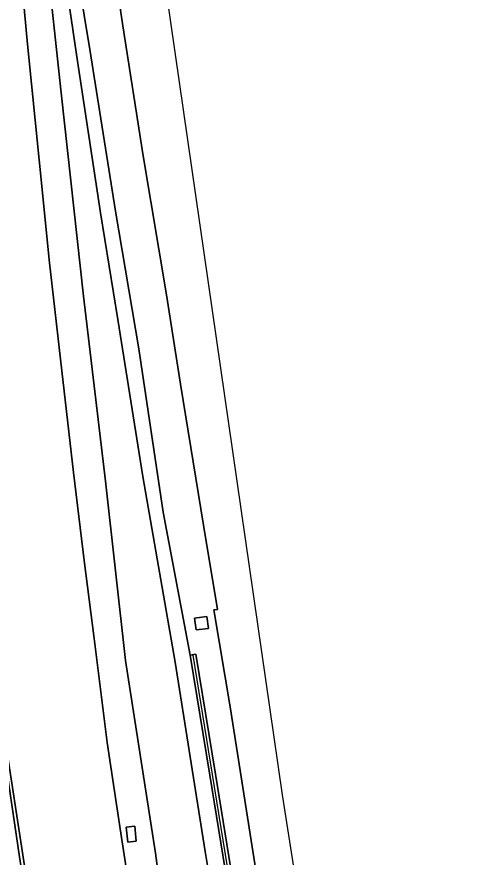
# Model space of a CAD drawing. Extents: x 156412 to 157779, y 382335 to 383768.
# Drawn here: x 157684.9 to 157752.1, y 382767.2 to 382887.8 of the extents above; entities that cross this region are included whole.
import ezdxf

# ---------------------------------------------------------------- set-up
doc = ezdxf.new("R2010")
doc.units = 0
for name, color, linetype in [('IMGEO_Berm_groen', 7, 'Continuous'), ('IMGEO_Geluidsscherm', 7, 'Continuous'), ('IMGEO_Grasland_overig', 7, 'Continuous'), ('IMGEO_Muur', 7, 'Continuous'), ('IMGEO_Rijbaan_autosnelweg', 7, 'Continuous'), ('IMGEO_Rijbaan_autoweg', 7, 'Continuous'), ('IMGEO_Terreindeel_gesloten', 7, 'Continuous')]:
    doc.layers.add(name, color=color, linetype=linetype)

msp = doc.modelspace()

# ---------------------------------------------------------------- linework, layer by layer
at = {"layer": 'IMGEO_Berm_groen'}
for points in [[(157738.44, 382646.7), (157732.15, 382686.52), (157729.29, 382703.51), (157726.5, 382720.97), (157722.54, 382744.6), (157719.43, 382763.77), (157715.48, 382788.77), (157713.17, 382802.68), (157713.7, 382802.76), (157711.67, 382814.85), (157708.4, 382835.07), (157706.38, 382847.92), (157703.02, 382867.85), (157700.13, 382886.54), (157696.88, 382908.4)], [(157723.34, 382658.78), (157717.84, 382684.59), (157714.1, 382706.19), (157709.77, 382730.75), (157704.82, 382767.74), (157700.51, 382795.43), (157697.61, 382821.16), (157694.46, 382847.71), (157691.26, 382876.9), (157687.93, 382908.06)], [(157691.36, 382907.52), (157695.36, 382883.15), (157699.04, 382859.92), (157702.42, 382840.16), (157705.92, 382816.73), (157709.78, 382796.19), (157710.57, 382796.32), (157713.38, 382779.1), (157728.46, 382686.05), (157734.81, 382646.46)], [(157685.34, 382895.82), (157686.45, 382883.88), (157688.12, 382867.3), (157689.62, 382852.52), (157691.36, 382837.02), (157693.04, 382822.42), (157694.58, 382809.79), (157696.01, 382798.57), (157697.88, 382783.66), (157699.81, 382770.63), (157702.39, 382753.83), (157704.84, 382740.48), (157707, 382727.17), (157709.62, 382712.44), (157712.62, 382695.48), (157715.01, 382683.02), (157718.74, 382664.14)], [(157668.5, 382892.1), (157668.96, 382882.73), (157673.33, 382853.21), (157676.32, 382833.35), (157676.91, 382831.08), (157679.62, 382808.81), (157681.64, 382792.1), (157682.86, 382783.8), (157685.32, 382767.21), (157689.12, 382742.33), (157691.91, 382725.77), (157698.94, 382685.11), (157699.76, 382679.22), (157700.42, 382671.31)], [(157701.14, 382668.73), (157700.42, 382677.8), (157698.45, 382691.21), (157695.71, 382706.92), (157692.85, 382722.95), (157690.39, 382737.78), (157688.07, 382752.34), (157685.67, 382768.13), (157683.46, 382782.77), (157681.84, 382794.76), (157680.15, 382807.95), (157678.32, 382822.54), (157676.85, 382834.47), (157674.57, 382851.28), (157675.04, 382851.4), (157674.41, 382856.32), (157672.97, 382868.9), (157671.57, 382882.25), (157670.93, 382889.97)]]:
    msp.add_lwpolyline(points, dxfattribs=at)
for points in [[(157712.39, 382800.03), (157710.63, 382799.8), (157710.4, 382801.51), (157712.16, 382801.74)], [(157702.04, 382769.46), (157700.82, 382769.34), (157700.6, 382771.51), (157701.82, 382771.63)]]:
    msp.add_lwpolyline(points, close=True, dxfattribs=at)
at = {"layer": 'IMGEO_Geluidsscherm'}
msp.add_lwpolyline([(157734.42, 382646.39), (157728.07, 382685.98), (157712.98, 382779.04), (157710.19, 382796.17)], dxfattribs=at)
at = {"layer": 'IMGEO_Grasland_overig'}
for points in [[(157729.44, 382660), (157725.18, 382686.94), (157720.95, 382713.79), (157716.41, 382741.01), (157711.94, 382768.01), (157707.63, 382795.17), (157702.96, 382821.84), (157699.38, 382844.36), (157696.9, 382859.68), (157693.46, 382882.42), (157691.52, 382895.81), (157687.88, 382921.46), (157686.37, 382930.9), (157685.42, 382930.8), (157687.93, 382908.06), (157691.26, 382876.9), (157694.46, 382847.71), (157697.61, 382821.16), (157700.51, 382795.43), (157704.82, 382767.74), (157709.77, 382730.75), (157714.1, 382706.19), (157717.84, 382684.59), (157723.34, 382658.78)], [(157734.02, 382646.33), (157727.67, 382685.92), (157712.59, 382778.97), (157709.78, 382796.19), (157705.92, 382816.73), (157702.42, 382840.16), (157699.04, 382859.92), (157695.36, 382883.15), (157691.36, 382907.52), (157687.75, 382930.88), (157687.73, 382931.01), (157686.37, 382930.9), (157687.88, 382921.46), (157691.52, 382895.81), (157693.46, 382882.42), (157696.9, 382859.68), (157699.38, 382844.36), (157702.96, 382821.84), (157707.63, 382795.17), (157711.94, 382768.01), (157716.41, 382741.01), (157720.95, 382713.79), (157725.18, 382686.94), (157729.44, 382660)]]:
    msp.add_lwpolyline(points, dxfattribs=at)
at = {"layer": 'IMGEO_Muur'}
msp.add_lwpolyline([(157700.42, 382671.31), (157699.76, 382679.22), (157698.94, 382685.11), (157691.91, 382725.77), (157689.12, 382742.33), (157685.32, 382767.21), (157682.86, 382783.8), (157681.64, 382792.1), (157679.62, 382808.81), (157676.91, 382831.08), (157676.32, 382833.35), (157673.33, 382853.21), (157668.96, 382882.73), (157668.5, 382892.1)], dxfattribs=at)
msp.add_lwpolyline([(157745.32, 382581.86), (157743.27, 382594.43), (157741.86, 382603.07), (157740.21, 382613.28), (157738.64, 382623.11), (157736.77, 382634.42), (157734.81, 382646.46), (157728.46, 382686.05), (157713.38, 382779.1), (157710.57, 382796.32), (157709.78, 382796.19), (157712.59, 382778.97), (157727.67, 382685.92), (157734.02, 382646.33), (157736.43, 382630.38), (157738.49, 382617.59), (157740.83, 382603.15), (157742.92, 382590.17), (157744.98, 382577.42)], close=True, dxfattribs=at)
at = {"layer": 'IMGEO_Rijbaan_autosnelweg'}
msp.add_lwpolyline([(157700.53, 382931.8), (157697.41, 382931.64), (157693.73, 382931.45), (157696.88, 382908.4), (157700.13, 382886.54), (157703.02, 382867.85), (157706.38, 382847.92), (157708.4, 382835.07), (157711.67, 382814.85), (157713.7, 382802.76), (157713.17, 382802.68), (157715.48, 382788.77), (157719.43, 382763.77), (157722.54, 382744.6), (157726.5, 382720.97), (157729.29, 382703.51), (157732.15, 382686.52), (157738.44, 382646.7), (157742.81, 382620.38), (157745.77, 382602.42), (157748.8, 382583.56), (157751.88, 382590.35), (157752.06, 382590.76), (157723, 382776.15)], close=True, dxfattribs=at)
at = {"layer": 'IMGEO_Rijbaan_autoweg'}
for points in [[(157718.74, 382664.14), (157715.01, 382683.02), (157712.62, 382695.48), (157709.62, 382712.44), (157707, 382727.17), (157704.84, 382740.48), (157702.39, 382753.83), (157699.81, 382770.63), (157697.88, 382783.66), (157696.01, 382798.57), (157694.58, 382809.79), (157693.04, 382822.42), (157691.36, 382837.02), (157689.62, 382852.52), (157688.12, 382867.3), (157686.45, 382883.88), (157685.34, 382895.82)], [(157670.93, 382889.97), (157671.57, 382882.25), (157672.97, 382868.9), (157674.41, 382856.32), (157675.04, 382851.4), (157674.57, 382851.28), (157676.85, 382834.47), (157678.32, 382822.54), (157680.15, 382807.95), (157681.84, 382794.76), (157683.46, 382782.77), (157685.67, 382768.13), (157688.07, 382752.34), (157690.39, 382737.78), (157692.85, 382722.95), (157695.71, 382706.92), (157698.45, 382691.21), (157700.42, 382677.8), (157701.14, 382668.73)]]:
    msp.add_lwpolyline(points, dxfattribs=at)
at = {"layer": 'IMGEO_Terreindeel_gesloten'}
for points in [[(157712.39, 382800.03), (157712.16, 382801.74), (157710.4, 382801.51), (157710.63, 382799.8)], [(157702.04, 382769.46), (157701.82, 382771.63), (157700.6, 382771.51), (157700.82, 382769.34)]]:
    msp.add_lwpolyline(points, close=True, dxfattribs=at)

doc.saveas('drawing.dxf')
